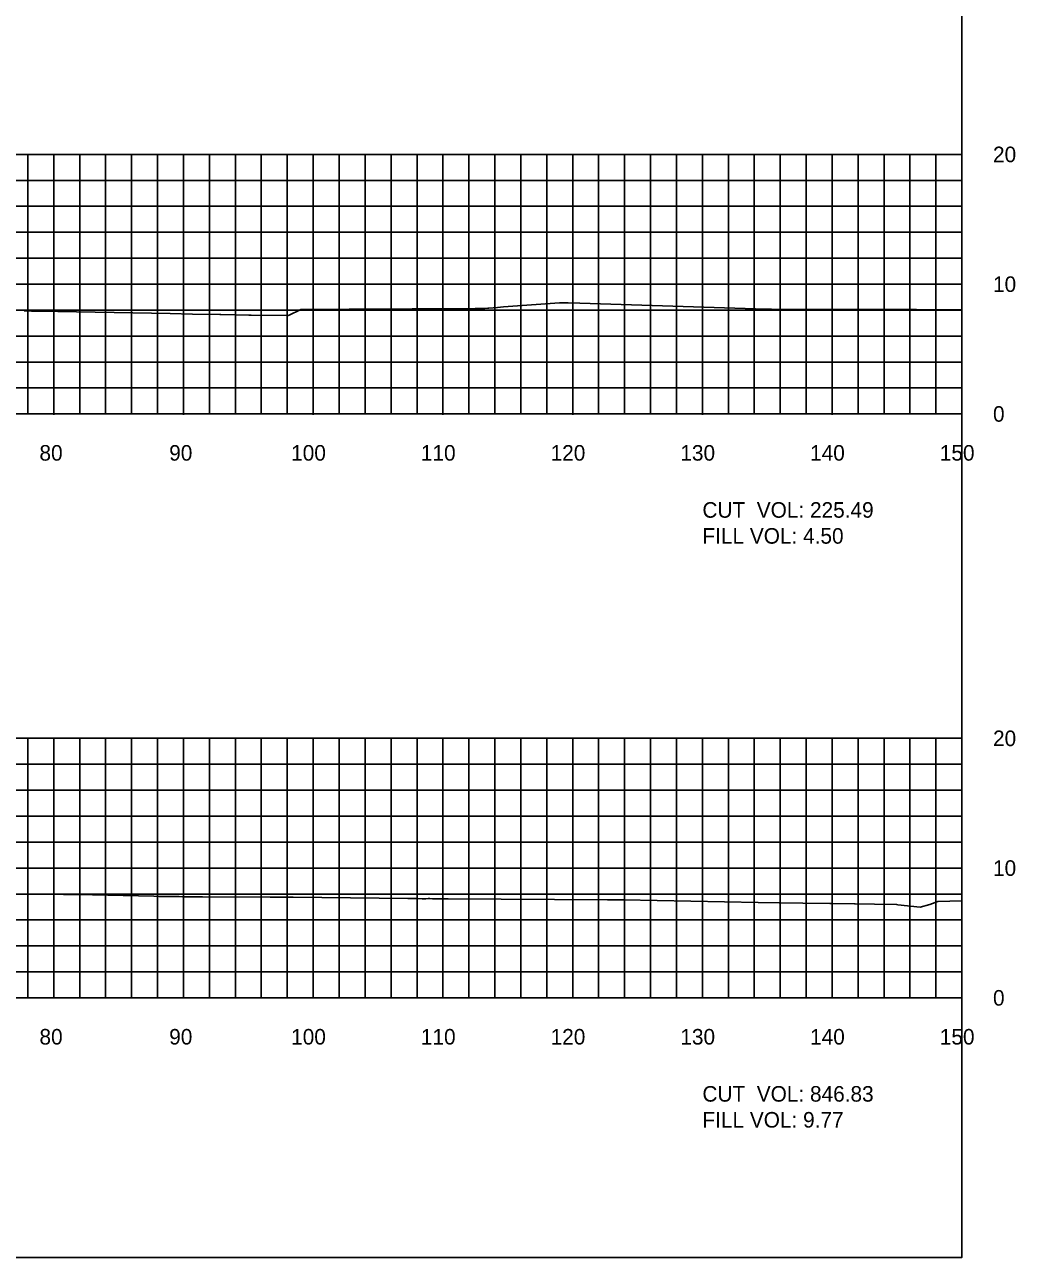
# Model space of a CAD drawing. Extents: x 1797419 to 1809236, y 248759 to 251512.
# Drawn here: x 1805428.8 to 1805505.1, y 250417.3 to 250512.3 of the extents above; entities that cross this region are included whole.
import ezdxf

# ---------------------------------------------------------------- set-up
doc = ezdxf.new("R2010")
doc.units = 0
for name, color, linetype in [('10', 7, 'Continuous'), ('31', 7, 'Continuous'), ('60', 7, 'Continuous'), ('ANNO-TXT', 7, 'Continuous'), ('Level 62', 7, 'Continuous'), ('M-ROADS', 7, 'Continuous')]:
    doc.layers.add(name, color=color, linetype=linetype)

msp = doc.modelspace()

# ---------------------------------------------------------------- linework, layer by layer
msp.add_lwpolyline([(1805201.002, 250417.255), (1805501.002, 250417.255), (1805501.002, 250607.255), (1805201.002, 250607.255)], close=True)
at = {"layer": '60'}
for p, q in [((1805501.002, 250482.255), (1805501.002, 250502.255)), ((1805501.062, 250502.255), (1805501.002, 250502.255)), ((1805501.062, 250492.255), (1805501.002, 250492.255)), ((1805201.002, 250482.255), (1805501.002, 250482.255)), ((1805431.002, 250482.195), (1805431.002, 250482.255)), ((1805441.002, 250482.195), (1805441.002, 250482.255)), ((1805451.002, 250482.195), (1805451.002, 250482.255)), ((1805461.002, 250482.195), (1805461.002, 250482.255)), ((1805471.002, 250482.195), (1805471.002, 250482.255)), ((1805481.002, 250482.195), (1805481.002, 250482.255)), ((1805491.002, 250482.195), (1805491.002, 250482.255)), ((1805501.002, 250482.195), (1805501.002, 250482.255)), ((1805501.062, 250482.255), (1805501.002, 250482.255)), ((1805501.002, 250437.255), (1805501.002, 250457.255)), ((1805501.062, 250457.255), (1805501.002, 250457.255)), ((1805501.062, 250447.255), (1805501.002, 250447.255)), ((1805201.002, 250437.255), (1805501.002, 250437.255)), ((1805431.002, 250437.195), (1805431.002, 250437.255)), ((1805441.002, 250437.195), (1805441.002, 250437.255)), ((1805451.002, 250437.195), (1805451.002, 250437.255)), ((1805461.002, 250437.195), (1805461.002, 250437.255)), ((1805471.002, 250437.195), (1805471.002, 250437.255)), ((1805481.002, 250437.195), (1805481.002, 250437.255)), ((1805491.002, 250437.195), (1805491.002, 250437.255)), ((1805501.002, 250437.195), (1805501.002, 250437.255)), ((1805501.062, 250437.255), (1805501.002, 250437.255))]:
    msp.add_line(p, q, dxfattribs=at)
at = {"layer": 'Level 62'}
for p, q in [((1805201.002, 250502.255), (1805501.002, 250502.255)), ((1805429.002, 250482.255), (1805429.002, 250502.255)), ((1805431.002, 250482.255), (1805431.002, 250502.255)), ((1805433.002, 250482.255), (1805433.002, 250502.255)), ((1805435.002, 250482.255), (1805435.002, 250502.255)), ((1805437.002, 250482.255), (1805437.002, 250502.255)), ((1805439.002, 250482.255), (1805439.002, 250502.255)), ((1805441.002, 250482.255), (1805441.002, 250502.255)), ((1805443.002, 250482.255), (1805443.002, 250502.255)), ((1805445.002, 250482.255), (1805445.002, 250502.255)), ((1805447.002, 250482.255), (1805447.002, 250502.255)), ((1805449.002, 250482.255), (1805449.002, 250502.255)), ((1805451.002, 250482.255), (1805451.002, 250502.255)), ((1805453.002, 250482.255), (1805453.002, 250502.255)), ((1805455.002, 250482.255), (1805455.002, 250502.255)), ((1805457.002, 250482.255), (1805457.002, 250502.255)), ((1805459.002, 250482.255), (1805459.002, 250502.255)), ((1805461.002, 250482.255), (1805461.002, 250502.255)), ((1805463.002, 250482.255), (1805463.002, 250502.255)), ((1805465.002, 250482.255), (1805465.002, 250502.255)), ((1805467.002, 250482.255), (1805467.002, 250502.255)), ((1805469.002, 250482.255), (1805469.002, 250502.255)), ((1805471.002, 250482.255), (1805471.002, 250502.255)), ((1805473.002, 250482.255), (1805473.002, 250502.255)), ((1805475.002, 250482.255), (1805475.002, 250502.255)), ((1805477.002, 250482.255), (1805477.002, 250502.255)), ((1805479.002, 250482.255), (1805479.002, 250502.255)), ((1805481.002, 250482.255), (1805481.002, 250502.255)), ((1805483.002, 250482.255), (1805483.002, 250502.255)), ((1805485.002, 250482.255), (1805485.002, 250502.255)), ((1805487.002, 250482.255), (1805487.002, 250502.255)), ((1805489.002, 250482.255), (1805489.002, 250502.255)), ((1805491.002, 250482.255), (1805491.002, 250502.255)), ((1805493.002, 250482.255), (1805493.002, 250502.255)), ((1805495.002, 250482.255), (1805495.002, 250502.255)), ((1805497.002, 250482.255), (1805497.002, 250502.255)), ((1805499.002, 250482.255), (1805499.002, 250502.255)), ((1805501.002, 250482.255), (1805501.002, 250502.255)), ((1805201.002, 250500.255), (1805501.002, 250500.255)), ((1805201.002, 250498.255), (1805501.002, 250498.255)), ((1805201.002, 250496.255), (1805501.002, 250496.255)), ((1805201.002, 250494.255), (1805501.002, 250494.255)), ((1805201.002, 250492.255), (1805501.002, 250492.255)), ((1805201.002, 250490.255), (1805501.002, 250490.255)), ((1805201.002, 250488.255), (1805501.002, 250488.255)), ((1805201.002, 250486.255), (1805501.002, 250486.255)), ((1805201.002, 250484.255), (1805501.002, 250484.255)), ((1805201.002, 250482.255), (1805501.002, 250482.255)), ((1805201.002, 250457.255), (1805501.002, 250457.255)), ((1805429.002, 250437.255), (1805429.002, 250457.255)), ((1805431.002, 250437.255), (1805431.002, 250457.255)), ((1805433.002, 250437.255), (1805433.002, 250457.255)), ((1805435.002, 250437.255), (1805435.002, 250457.255)), ((1805437.002, 250437.255), (1805437.002, 250457.255)), ((1805439.002, 250437.255), (1805439.002, 250457.255)), ((1805441.002, 250437.255), (1805441.002, 250457.255)), ((1805443.002, 250437.255), (1805443.002, 250457.255)), ((1805445.002, 250437.255), (1805445.002, 250457.255)), ((1805447.002, 250437.255), (1805447.002, 250457.255)), ((1805449.002, 250437.255), (1805449.002, 250457.255)), ((1805451.002, 250437.255), (1805451.002, 250457.255)), ((1805453.002, 250437.255), (1805453.002, 250457.255)), ((1805455.002, 250437.255), (1805455.002, 250457.255)), ((1805457.002, 250437.255), (1805457.002, 250457.255)), ((1805459.002, 250437.255), (1805459.002, 250457.255)), ((1805461.002, 250437.255), (1805461.002, 250457.255)), ((1805463.002, 250437.255), (1805463.002, 250457.255)), ((1805465.002, 250437.255), (1805465.002, 250457.255)), ((1805467.002, 250437.255), (1805467.002, 250457.255)), ((1805469.002, 250437.255), (1805469.002, 250457.255)), ((1805471.002, 250437.255), (1805471.002, 250457.255)), ((1805473.002, 250437.255), (1805473.002, 250457.255)), ((1805475.002, 250437.255), (1805475.002, 250457.255)), ((1805477.002, 250437.255), (1805477.002, 250457.255)), ((1805479.002, 250437.255), (1805479.002, 250457.255)), ((1805481.002, 250437.255), (1805481.002, 250457.255)), ((1805483.002, 250437.255), (1805483.002, 250457.255)), ((1805485.002, 250437.255), (1805485.002, 250457.255)), ((1805487.002, 250437.255), (1805487.002, 250457.255)), ((1805489.002, 250437.255), (1805489.002, 250457.255)), ((1805491.002, 250437.255), (1805491.002, 250457.255)), ((1805493.002, 250437.255), (1805493.002, 250457.255)), ((1805495.002, 250437.255), (1805495.002, 250457.255)), ((1805497.002, 250437.255), (1805497.002, 250457.255)), ((1805499.002, 250437.255), (1805499.002, 250457.255)), ((1805501.002, 250437.255), (1805501.002, 250457.255)), ((1805201.002, 250455.255), (1805501.002, 250455.255)), ((1805201.002, 250453.255), (1805501.002, 250453.255)), ((1805201.002, 250451.255), (1805501.002, 250451.255)), ((1805201.002, 250449.255), (1805501.002, 250449.255)), ((1805201.002, 250447.255), (1805501.002, 250447.255)), ((1805201.002, 250445.255), (1805501.002, 250445.255)), ((1805201.002, 250443.255), (1805501.002, 250443.255)), ((1805201.002, 250441.255), (1805501.002, 250441.255)), ((1805201.002, 250439.255), (1805501.002, 250439.255)), ((1805201.002, 250437.255), (1805501.002, 250437.255))]:
    msp.add_line(p, q, dxfattribs=at)
at = {"layer": 'M-ROADS'}
for points in [[(1805428.721, 250490.196), (1805428.962, 250490.191), (1805429.292, 250490.184), (1805429.907, 250490.177), (1805430.399, 250490.166), (1805430.502, 250490.164), (1805431.307, 250490.148), (1805438.547, 250490.02), (1805439.984, 250489.989), (1805441.706, 250489.951), (1805443.811, 250489.906), (1805443.871, 250489.905), (1805446.05, 250489.858), (1805446.21, 250489.857), (1805449.089, 250489.849), (1805450.043, 250490.291), (1805450.058, 250490.298), (1805450.126, 250490.299), (1805450.159, 250490.299), (1805453.785, 250490.324), (1805463.473, 250490.387), (1805464.148, 250490.391), (1805464.213, 250490.39), (1805464.228, 250490.39), (1805464.242, 250490.391), (1805464.451, 250490.394), (1805464.512, 250490.393), (1805464.537, 250490.397), (1805464.541, 250490.397), (1805465.205, 250490.462), (1805465.664, 250490.498), (1805469.995, 250490.813), (1805470.469, 250490.82), (1805470.578, 250490.821), (1805470.646, 250490.815), (1805471.566, 250490.795), (1805485.901, 250490.334), (1805486.278, 250490.34), (1805486.319, 250490.34), (1805494.925, 250490.31), (1805495.923, 250490.304), (1805497.504, 250490.295), (1805501.002, 250490.275)], [(1805424.428, 250445.225), (1805430.744, 250445.232), (1805431.33, 250445.233), (1805431.75, 250445.229), (1805431.801, 250445.229), (1805431.85, 250445.228), (1805431.927, 250445.229), (1805432.019, 250445.229), (1805432.055, 250445.228), (1805432.514, 250445.224), (1805432.568, 250445.222), (1805432.711, 250445.222), (1805432.808, 250445.222), (1805438.716, 250445.078), (1805439.105, 250445.073), (1805439.403, 250445.068), (1805439.699, 250445.064), (1805440.166, 250445.061), (1805440.681, 250445.057), (1805440.931, 250445.05), (1805441.355, 250445.038), (1805441.7, 250445.037), (1805442.049, 250445.036), (1805442.47, 250445.04), (1805447.679, 250445.011), (1805448.031, 250445.015), (1805448.752, 250445.019), (1805449.457, 250445.023), (1805458.302, 250444.907), (1805458.44, 250444.908), (1805458.538, 250444.909), (1805458.857, 250444.902), (1805458.948, 250444.9), (1805459.411, 250444.896), (1805459.674, 250444.897), (1805459.856, 250444.898), (1805459.943, 250444.908), (1805459.993, 250444.904), (1805460.19, 250444.892), (1805460.291, 250444.892), (1805460.568, 250444.891), (1805460.573, 250444.891), (1805460.838, 250444.89), (1805460.955, 250444.889), (1805461.356, 250444.892), (1805461.413, 250444.892), (1805473.69, 250444.812), (1805473.718, 250444.813), (1805473.755, 250444.814), (1805473.798, 250444.813), (1805474.35, 250444.806), (1805474.354, 250444.806), (1805474.355, 250444.806), (1805474.357, 250444.806), (1805474.36, 250444.806), (1805474.363, 250444.805), (1805474.364, 250444.805), (1805474.368, 250444.805), (1805474.381, 250444.805), (1805474.382, 250444.805), (1805474.925, 250444.806), (1805485.3, 250444.609), (1805486.914, 250444.585), (1805488.742, 250444.558), (1805490.83, 250444.527), (1805490.921, 250444.526), (1805492.717, 250444.498), (1805492.775, 250444.499), (1805494.27, 250444.476), (1805495.965, 250444.451), (1805496.058, 250444.432), (1805497.787, 250444.236), (1805498.543, 250444.438), (1805499.149, 250444.671), (1805501.002, 250444.736)]]:
    msp.add_lwpolyline(points, dxfattribs=at)

# ---------------------------------------------------------------- texts
at = {"layer": '10'}
for s, p in [('80', (1805429.901, 250478.655)), ('90', (1805439.901, 250478.655)), ('100', (1805449.301, 250478.655)), ('110', (1805459.301, 250478.655)), ('120', (1805469.301, 250478.655)), ('130', (1805479.301, 250478.655)), ('140', (1805489.301, 250478.655)), ('150', (1805499.301, 250478.655)), ('80', (1805429.901, 250433.655)), ('90', (1805439.901, 250433.655)), ('100', (1805449.301, 250433.655)), ('110', (1805459.301, 250433.655)), ('120', (1805469.301, 250433.655)), ('130', (1805479.301, 250433.655)), ('140', (1805489.301, 250433.655)), ('150', (1805499.301, 250433.655))]:
    msp.add_text(s, height=1.2, dxfattribs=at).set_placement(p)
at = {"layer": '31'}
for s, p in [('20', (1805503.402, 250501.655)), ('10', (1805503.402, 250491.655)), ('0', (1805503.402, 250481.655)), ('20', (1805503.402, 250456.655)), ('10', (1805503.402, 250446.655)), ('0', (1805503.402, 250436.655))]:
    msp.add_text(s, height=1.2, dxfattribs=at).set_placement(p)
at = {"layer": 'ANNO-TXT'}
for s, p in [('CUT  VOL: 225.49', (1805481.002, 250474.255)), ('FILL VOL: 4.50', (1805481.002, 250472.255)), ('CUT  VOL: 846.83', (1805481.002, 250429.255)), ('FILL VOL: 9.77', (1805481.002, 250427.255))]:
    msp.add_text(s, height=1.2, dxfattribs=at).set_placement(p)

doc.saveas('drawing.dxf')
